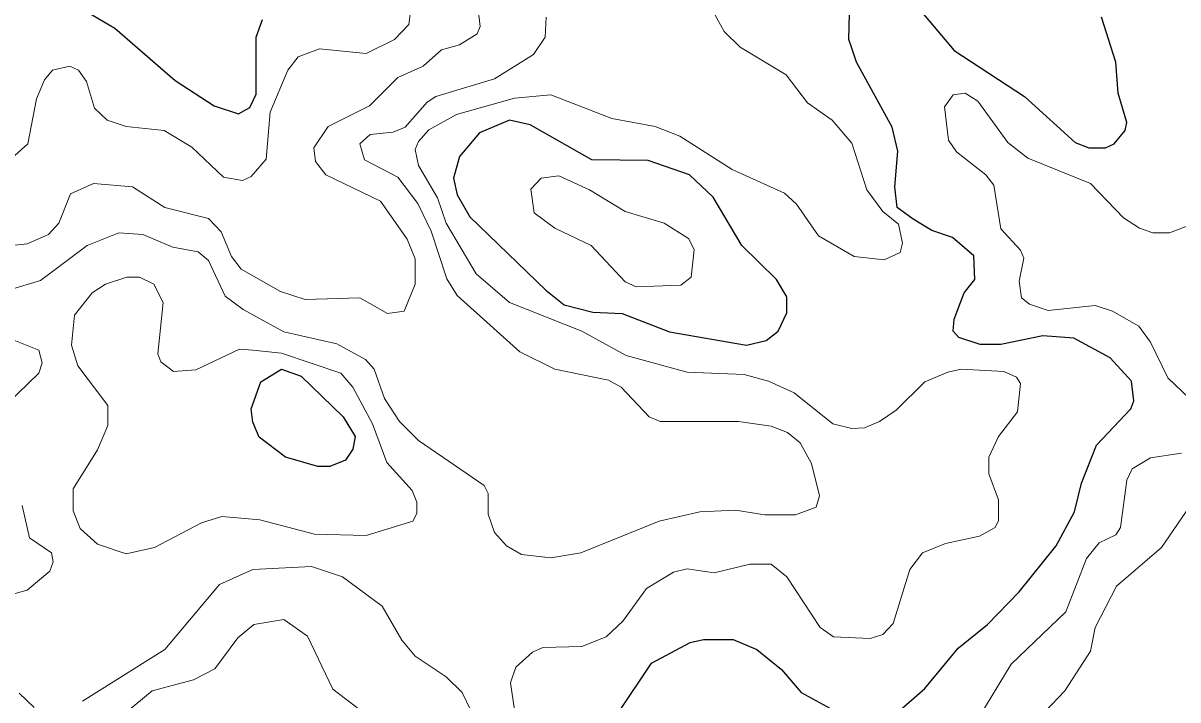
# Model space of a CAD drawing. Extents: x 577 to 602.9, y 7483.8 to 7511.6.
# Drawn here: x 588.799 to 589.958, y 7495.057 to 7495.736 of the extents above; entities that cross this region are included whole.
import ezdxf

# ---------------------------------------------------------------- set-up
doc = ezdxf.new("R2010")
doc.units = 0
doc.header["$LTSCALE"] = 0.032
doc.layers.add('1', color=7, linetype='Continuous', lineweight=25)
doc.layers.add('2', color=7, linetype='Continuous', lineweight=13)

msp = doc.modelspace()

# ---------------------------------------------------------------- linework, layer by layer
at = {"layer": '1'}
for points in [[(589.6825, 7495.7694), (589.7334, 7495.709), (589.8042, 7495.6629), (589.8551, 7495.6168), (589.8686, 7495.6112), (589.8853, 7495.6112), (589.894, 7495.6152), (589.9052, 7495.6287), (589.9068, 7495.6366), (589.898, 7495.6661), (589.8956, 7495.6971), (589.8813, 7495.7424)], [(588.8627, 7495.748), (588.8913, 7495.7313), (588.9518, 7495.6788), (588.9907, 7495.6533), (589.0154, 7495.6454), (589.0265, 7495.6518), (589.0329, 7495.6653), (589.0329, 7495.7225), (589.0392, 7495.74)], [(589.6924, 7495.5397), (589.6762, 7495.5516), (589.6738, 7495.5722), (589.677, 7495.608), (589.6714, 7495.6319), (589.6356, 7495.6971), (589.6309, 7495.7113), (589.6277, 7495.7201), (589.6284, 7495.7456)], [(589.7541, 7495.4792), (589.7533, 7495.5031), (589.7318, 7495.5213), (589.7111, 7495.5285), (589.6924, 7495.5397)], [(589.6777, 7495.0458), (589.704, 7495.0689), (589.7374, 7495.1094), (589.7668, 7495.1333), (589.7986, 7495.1659), (589.836, 7495.212), (589.8543, 7495.2462), (589.8614, 7495.2748), (589.8765, 7495.313), (589.9107, 7495.3496), (589.9139, 7495.3575), (589.9115, 7495.3774), (589.8901, 7495.4005), (589.8535, 7495.4204), (589.8225, 7495.4227), (589.7803, 7495.414), (589.7597, 7495.414), (589.7382, 7495.4211), (589.7326, 7495.4275), (589.7334, 7495.4394), (589.7437, 7495.4657), (589.7541, 7495.4792)], [(589.3947, 7495.0419), (589.4297, 7495.0943), (589.4686, 7495.115), (589.4821, 7495.1182), (589.5116, 7495.1182), (589.5354, 7495.1079), (589.5601, 7495.088), (589.5799, 7495.0649), (589.6094, 7495.049)]]:
    msp.add_lwpolyline(points, dxfattribs=at)
for points in [[(589.3238, 7495.4685), (589.3422, 7495.4538), (589.3708, 7495.4466), (589.4002, 7495.445), (589.4479, 7495.4267), (589.5251, 7495.4132), (589.545, 7495.418), (589.5569, 7495.4275), (589.5656, 7495.4458), (589.5656, 7495.4617), (589.5553, 7495.4792), (589.5203, 7495.5134), (589.4917, 7495.5619), (589.4678, 7495.5842), (589.4265, 7495.5985), (589.37, 7495.5993), (589.308, 7495.6343), (589.2873, 7495.639), (589.2571, 7495.6263), (589.2372, 7495.6025), (589.2309, 7495.581), (589.2348, 7495.5643), (589.2476, 7495.542)], [(589.0378, 7495.3765), (589.0583, 7495.3893), (589.0782, 7495.3822), (589.1203, 7495.3416), (589.1323, 7495.3218), (589.1299, 7495.309), (589.1227, 7495.2979), (589.1068, 7495.2915), (589.0949, 7495.2915), (589.0623, 7495.3011), (589.036, 7495.321), (589.0297, 7495.3361), (589.0281, 7495.3496)]]:
    msp.add_lwpolyline(points, close=True, dxfattribs=at)
at = {"layer": '2'}
for points in [[(589.2555, 7495.7527), (589.2579, 7495.7329), (589.2547, 7495.7257), (589.2372, 7495.7146), (589.2189, 7495.7098), (589.2006, 7495.6931), (589.1752, 7495.682), (589.1466, 7495.6533), (589.1052, 7495.6327), (589.0909, 7495.6112), (589.0925, 7495.5977), (589.1028, 7495.5842), (589.1577, 7495.5579), (589.1847, 7495.5198), (589.1927, 7495.4999), (589.1927, 7495.4744), (589.1816, 7495.4474), (589.1649, 7495.445), (589.137, 7495.4609), (589.0822, 7495.4593), (589.0575, 7495.4673), (589.0178, 7495.4895), (589.0082, 7495.5023), (588.9979, 7495.5269), (588.9851, 7495.5404), (588.9414, 7495.5516), (588.9088, 7495.5722), (588.8698, 7495.5754), (588.8468, 7495.5651), (588.8349, 7495.5357), (588.8245, 7495.5245), (588.8031, 7495.515), (588.772, 7495.5118)], [(589.1887, 7495.7535), (589.1863, 7495.7352), (589.172, 7495.7201), (589.1434, 7495.7058), (589.0965, 7495.7106), (589.075, 7495.7026), (589.0647, 7495.6891), (589.0472, 7495.647), (589.0432, 7495.6001), (589.0281, 7495.5826), (589.0193, 7495.5786), (589.0003, 7495.5818), (588.9685, 7495.612), (588.9406, 7495.6287), (588.9025, 7495.6327), (588.8834, 7495.639), (588.8706, 7495.651), (588.8627, 7495.678), (588.8547, 7495.6891), (588.846, 7495.6931), (588.8285, 7495.6891), (588.8205, 7495.6796), (588.8126, 7495.6605), (588.8038, 7495.6152), (588.7879, 7495.6009)], [(588.7856, 7495.4689), (588.8166, 7495.4784), (588.8635, 7495.5134), (588.8953, 7495.5261), (588.9191, 7495.5245), (588.9494, 7495.5118), (588.9748, 7495.507), (588.9851, 7495.4983), (589.0018, 7495.4625), (589.0201, 7495.449), (589.0607, 7495.4267), (589.114, 7495.4148), (589.1426, 7495.3989), (589.1513, 7495.3893), (589.1617, 7495.3599), (589.1768, 7495.3369), (589.1959, 7495.3178), (589.2619, 7495.2725), (589.2658, 7495.2645), (589.2658, 7495.2438), (589.2722, 7495.2255), (589.2841, 7495.212), (589.2992, 7495.2033), (589.3287, 7495.2001), (589.3589, 7495.2049), (589.4376, 7495.2367), (589.4782, 7495.2462), (589.5139, 7495.2478), (589.5434, 7495.243), (589.5744, 7495.243), (589.595, 7495.251), (589.5982, 7495.2621), (589.5903, 7495.2947), (589.5791, 7495.3154), (589.5664, 7495.3257), (589.5497, 7495.3321), (589.5171, 7495.3369), (589.4384, 7495.3369), (589.4273, 7495.3416), (589.3994, 7495.3711), (589.3867, 7495.3782), (589.3326, 7495.3893), (589.2977, 7495.4068), (589.2348, 7495.4633), (589.2245, 7495.48), (589.2086, 7495.5277), (589.1951, 7495.5555), (589.1752, 7495.5818), (589.1418, 7495.5993), (589.137, 7495.6152), (589.1474, 7495.6247), (589.1704, 7495.6271), (589.1824, 7495.6319), (589.2046, 7495.6573), (589.2134, 7495.6629), (589.2722, 7495.6804), (589.3112, 7495.705), (589.3231, 7495.7225), (589.3239, 7495.7424)], [(589.2921, 7495.0474), (589.2881, 7495.0745), (589.2937, 7495.0904), (589.3104, 7495.1055), (589.3207, 7495.1102), (589.3597, 7495.111), (589.3843, 7495.1206), (589.401, 7495.1365), (589.4249, 7495.1691), (589.4519, 7495.1858), (589.4654, 7495.189), (589.4925, 7495.185), (589.5283, 7495.1937), (589.5497, 7495.1937), (589.5656, 7495.181), (589.599, 7495.1301), (589.6125, 7495.1206), (589.6491, 7495.119), (589.6618, 7495.123), (589.6722, 7495.1341), (589.6889, 7495.1882), (589.7016, 7495.2049), (589.7247, 7495.2144), (589.7589, 7495.2216), (589.7748, 7495.2303), (589.7779, 7495.2375), (589.7779, 7495.2581), (589.7684, 7495.2844), (589.7684, 7495.3011), (589.7779, 7495.3218), (589.797, 7495.3464), (589.8002, 7495.375), (589.7962, 7495.3814), (589.7835, 7495.387), (589.7406, 7495.3893), (589.727, 7495.3862), (589.704, 7495.3766), (589.6754, 7495.348), (589.6587, 7495.3369), (589.6436, 7495.3305), (589.6308, 7495.3297), (589.6117, 7495.3345), (589.5728, 7495.3655), (589.5473, 7495.3774), (589.5227, 7495.3838), (589.4654, 7495.3862), (589.4042, 7495.4029), (589.3597, 7495.4275), (589.2873, 7495.4561), (589.2539, 7495.4848), (589.2237, 7495.5357), (589.215, 7495.5611), (589.1959, 7495.5937), (589.1927, 7495.6096), (589.1959, 7495.6176), (589.2062, 7495.6295), (589.234, 7495.6446), (589.2921, 7495.6613), (589.3287, 7495.6645), (589.3899, 7495.6406), (589.4336, 7495.6327), (589.4583, 7495.6231), (589.5108, 7495.5897), (589.5632, 7495.5659), (589.5752, 7495.5547), (589.5974, 7495.5229), (589.6332, 7495.5023), (589.6634, 7495.4991), (589.6793, 7495.5062), (589.6817, 7495.5158), (589.6777, 7495.5349), (589.6618, 7495.5476), (589.6459, 7495.5691), (589.6308, 7495.616), (589.611, 7495.639), (589.5863, 7495.6565), (589.5648, 7495.6844), (589.5187, 7495.7122), (589.5028, 7495.7281), (589.4917, 7495.748)], [(589.9696, 7495.3599), (589.9481, 7495.3806), (589.9306, 7495.4164), (589.9187, 7495.4323), (589.8924, 7495.4474), (589.875, 7495.453), (589.828, 7495.4482), (589.809, 7495.4545), (589.801, 7495.4609), (589.7986, 7495.4776), (589.8034, 7495.5007), (589.8002, 7495.5086), (589.7803, 7495.5301), (589.7732, 7495.5738), (589.7652, 7495.5842), (589.7358, 7495.6072), (589.7278, 7495.6191), (589.7239, 7495.6525), (589.7326, 7495.6645), (589.7445, 7495.6661), (589.7573, 7495.6581), (589.7875, 7495.6168), (589.8074, 7495.6009), (589.8702, 7495.5754), (589.9036, 7495.5412), (589.9195, 7495.5309), (589.933, 7495.5261), (589.9497, 7495.5261), (589.9664, 7495.5325)], [(588.815, 7495.3854), (588.8182, 7495.3957), (588.815, 7495.4084), (588.7832, 7495.4211)], [(588.7832, 7495.3544), (588.815, 7495.3854)], [(589.7469, 7495.0212), (589.7907, 7495.0935), (589.8455, 7495.146), (589.8662, 7495.1993), (589.8789, 7495.2152), (589.8956, 7495.2232), (589.9004, 7495.2303), (589.9068, 7495.278), (589.9123, 7495.2892), (589.9306, 7495.3003), (589.9616, 7495.3051)], [(589.9934, 7495.286), (589.9417, 7495.2104), (589.8964, 7495.1715), (589.875, 7495.1301), (589.8702, 7495.1063), (589.8447, 7495.0665), (589.8249, 7495.0458), (589.7875, 7495.0236), (589.7748, 7495.0116), (589.7016, 7494.913), (589.6809, 7494.8947), (589.6523, 7494.882), (589.6308, 7494.8749), (589.6054, 7494.8772)], [(588.7705, 7495.1587), (588.8031, 7495.1675), (588.8261, 7495.1866), (588.8293, 7495.1961), (588.8277, 7495.2049), (588.8054, 7495.22), (588.7983, 7495.2526)], [(589.2531, 7495.0371), (589.2396, 7495.0649), (589.2237, 7495.0808), (589.1927, 7495.1015), (589.1792, 7495.1174), (589.1593, 7495.1516), (589.1195, 7495.181), (589.0885, 7495.1913), (589.0297, 7495.1882), (588.9963, 7495.1731), (588.9414, 7495.1079), (588.8587, 7495.0562)], [(588.8842, 7495.0299), (588.9287, 7495.0665), (588.97, 7495.0776), (588.9915, 7495.0888), (589.0146, 7495.1198), (589.0305, 7495.1333), (589.0607, 7495.1381), (589.0845, 7495.1214), (589.11, 7495.0681), (589.1354, 7495.049)], [(588.8102, 7495.0498), (588.7951, 7495.0641)]]:
    msp.add_lwpolyline(points, dxfattribs=at)
for points in [[(589.3676, 7495.5691), (589.4034, 7495.5476), (589.4424, 7495.5357), (589.467, 7495.5205), (589.4726, 7495.5094), (589.4694, 7495.4816), (589.4591, 7495.4736), (589.4145, 7495.472), (589.4034, 7495.4768), (589.3692, 7495.5134), (589.3326, 7495.5309), (589.312, 7495.546), (589.3088, 7495.5698), (589.3191, 7495.581), (589.3366, 7495.5834)], [(589.0297, 7495.4084), (589.0162, 7495.4092), (588.9724, 7495.3885), (588.9502, 7495.387), (588.9374, 7495.3965), (588.9343, 7495.4045), (588.9398, 7495.4561), (588.9303, 7495.4744), (588.916, 7495.4816), (588.9032, 7495.4816), (588.8818, 7495.4744), (588.8683, 7495.4657), (588.8508, 7495.4434), (588.8476, 7495.4132), (588.8539, 7495.3925), (588.8842, 7495.3528), (588.8842, 7495.3329), (588.8738, 7495.3082), (588.8492, 7495.2693), (588.8492, 7495.247), (588.8563, 7495.2295), (588.8738, 7495.2136), (588.9025, 7495.2041), (588.9311, 7495.2104), (588.978, 7495.2351), (588.9987, 7495.2414), (589.0368, 7495.2383), (589.0917, 7495.2239), (589.1434, 7495.2224), (589.1903, 7495.2367), (589.1943, 7495.2446), (589.1943, 7495.2558), (589.1895, 7495.2677), (589.1641, 7495.2955), (589.1498, 7495.3345), (589.1299, 7495.3711), (589.1179, 7495.3854), (589.0583, 7495.4052)]]:
    msp.add_lwpolyline(points, close=True, dxfattribs=at)

doc.saveas('drawing.dxf')
